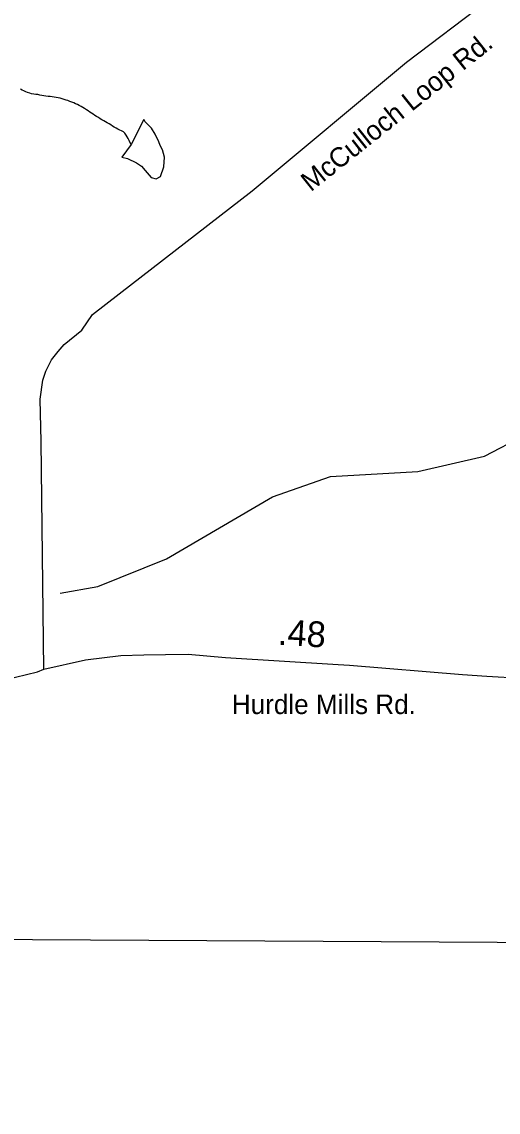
# Model space of a CAD drawing. Extents: x 1950930 to 2061844, y 904556 to 1017002.
# Drawn here: x 1968619 to 1970940, y 906013 to 911322 of the extents above; entities that cross this region are included whole.
import ezdxf

# ---------------------------------------------------------------- set-up
doc = ezdxf.new("R2010")
doc.units = 0
for name, color, linetype in [('Exist Boundary Political CountyLine', 7, 'Continuous'), ('Exist Hydrographic Creek Single Shore', 7, 'Continuous'), ('Exist Hydrographic Misc Water Feature', 7, 'Continuous'), ('Exist Road Primary US Structure Standard Bridge CELL', 7, 'Continuous'), ('Exist Road Secondary Type 51 Attributed', 7, 'Continuous'), ('Exist Road Secondary Type 51 Label', 7, 'Continuous')]:
    doc.layers.add(name, color=color, linetype=linetype)

msp = doc.modelspace()

# ---------------------------------------------------------------- linework, layer by layer
at = {"layer": 'Exist Boundary Political CountyLine'}
msp.add_lwpolyline([(2014538, 906012.8), (1997082.5, 906396.5), (1993199.8, 906445.3), (1978988.5, 906730.2), (1974332.2, 906819.9), (1966688.7, 906863.1), (1954666.9, 907077.7)], dxfattribs=at)
at = {"layer": 'Exist Hydrographic Creek Single Shore'}
for points in [[(1969152.1, 910723.9), (1969146.3, 910734.9), (1969141.8, 910743.6), (1969137.1, 910753), (1969132.2, 910762.2), (1969127.5, 910770.2), (1969121.3, 910778.9), (1969114.3, 910785.2), (1969105.9, 910790.6), (1969096.3, 910794.8), (1969087.7, 910799), (1969079.3, 910804.3), (1969070.2, 910809.4), (1969061.8, 910814.3), (1969052.8, 910819.3), (1969044.4, 910824.6), (1969035.8, 910829.6), (1969027.4, 910835), (1969018.6, 910839.9), (1969010, 910844.9), (1969001.4, 910849.9), (1968992.5, 910855.3), (1968984.1, 910860.2), (1968975.5, 910865.1), (1968967.1, 910871.3), (1968959.1, 910876.6), (1968950.7, 910882.4), (1968942.3, 910888.1), (1968933.9, 910893.4), (1968925.5, 910899.2), (1968917.5, 910904.4), (1968908.5, 910909.4), (1968899.4, 910913.6), (1968890.8, 910918.2), (1968881.8, 910922.5), (1968872.8, 910926.7), (1968863.6, 910930.1), (1968854.1, 910934.3), (1968844.5, 910937.8), (1968835.1, 910940.5), (1968825.4, 910944), (1968815.8, 910946.6), (1968806.3, 910949.3), (1968796.7, 910952.1), (1968786.7, 910953.5), (1968776.8, 910955.1), (1968767.2, 910956.5), (1968757.1, 910957.6), (1968747.3, 910958.7), (1968737.2, 910959.9), (1968727.2, 910961.4), (1968717.4, 910963.3), (1968707.5, 910965.2), (1968697.7, 910967.1), (1968687.6, 910968.2), (1968677.8, 910970.1), (1968667.3, 910971.7), (1968658.1, 910974.3), (1968647.8, 910977.1), (1968639, 910980.5), (1968630, 910985.1), (1968621.4, 910989.2), (1968612.4, 910993.5)], [(1968806.8, 908540.6), (1968989.9, 908572.9), (1969323.7, 908707.1), (1969840.9, 909008.2), (1970123.9, 909107.4), (1970548.9, 909131.5), (1970874, 909207), (1971065.9, 909308), (1971232.8, 909448.9), (1971524.8, 909931.9), (1971597.8, 909976.3)]]:
    msp.add_lwpolyline(points, dxfattribs=at)
at = {"layer": 'Exist Hydrographic Misc Water Feature'}
msp.add_lwpolyline([(1969152.1, 910723.9), (1969106.5, 910661.8), (1969134.8, 910656.3), (1969178.9, 910634.6), (1969202.9, 910618.8), (1969221, 910596.9), (1969249.5, 910563), (1969273.5, 910557.3), (1969295.4, 910568.9), (1969310.8, 910615.7), (1969314.5, 910663.1), (1969304.6, 910697.8), (1969294.2, 910719.3), (1969286.2, 910737.6), (1969269.8, 910774.9), (1969251.7, 910803.3), (1969221.2, 910834.7), (1969213.4, 910846.5), (1969152.1, 910723.9)], dxfattribs=at)
at = {"layer": 'Exist Road Secondary Type 51 Attributed'}
for points in [[(1968726.5, 908169.7), (1968713.2, 909278.5), (1968709.4, 909484.4), (1968721.7, 909576.6), (1968736.8, 909620.7), (1968764, 909675.3), (1968797.2, 909715.8), (1968826.5, 909750.2), (1968911.4, 909819.9), (1968963.3, 909896.3), (1969093.9, 909996.6), (1969742.2, 910498.8), (1970493.8, 911124.4), (1970888.1, 911423.1)], [(1968726.5, 908169.7), (1968929.3, 908215.9), (1969102.4, 908235.7), (1969214.5, 908239), (1969320, 908240.7), (1969430.5, 908242.3), (1969611.8, 908225.8), (1970160, 908192), (1970215.6, 908189.9), (1970765.4, 908144.6), (1970884.1, 908136.3), (1971052.3, 908126.4), (1971185.4, 908129.3), (1971224.2, 908130.1)], [(1966740.7, 906862.8), (1966936.5, 907027.8), (1967156.7, 907238.6), (1967319.5, 907384.7), (1967494.8, 907554.4), (1967592.1, 907637.9), (1967717.3, 907725.6), (1967827.3, 907793.7), (1968044.3, 907899.5), (1968168.8, 907975.4), (1968313.1, 908039.8), (1968431.8, 908081), (1968535.7, 908117.3), (1968695.6, 908156.9), (1968726.5, 908169.7)]]:
    msp.add_lwpolyline(points, dxfattribs=at)

# ---------------------------------------------------------------- texts
at = {"layer": 'Exist Road Primary US Structure Standard Bridge CELL'}
msp.add_text('.48', height=125, rotation=356.469, dxfattribs=at).set_placement((1969864.7, 908289.1))
at = {"layer": 'Exist Road Secondary Type 51 Label'}
msp.add_text('McCulloch Loop Rd.', height=95, rotation=38.5214, dxfattribs=at).set_placement((1970027.2, 910491.1))
msp.add_text('Hurdle Mills Rd.', height=95, dxfattribs=at).set_placement((1969642.5, 907951.2))

doc.saveas('drawing.dxf')
